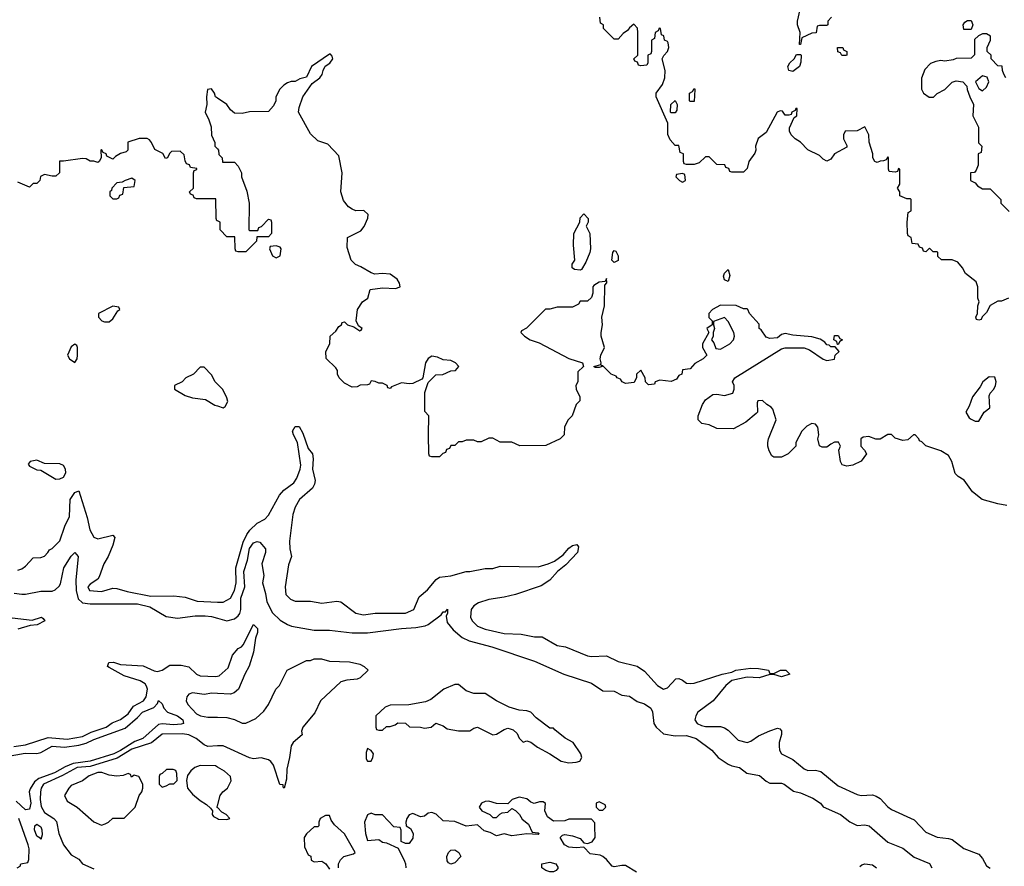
# Model space of a CAD drawing. Header units: inches. Extents: x 2380249 to 2585472, y 382747 to 546448.
# Tile 596 of 626: x 2488959 to 2494144, y 493418 to 497877. Entities that reach past the tile are written whole.
import ezdxf

# ---------------------------------------------------------------- set-up
doc = ezdxf.new("R2010")
doc.units = ezdxf.units.IN
doc.header["$MEASUREMENT"] = 0
doc.layers.add('C4489', color=7, linetype='Continuous')
doc.layers.add('C4499', color=7, linetype='Continuous')

msp = doc.modelspace()

# ---------------------------------------------------------------- linework, layer by layer
at = {"layer": 'C4489', "color": 4}
for points, elevation in [([(2490000, 497464.1), (2489991, 497470), (2489984.7, 497490), (2489970, 497512), (2489949, 497510), (2489942.7, 497470), (2489945.2, 497430), (2489935.3, 497390), (2489955.3, 497350), (2489967.3, 497312.7), (2489968.4, 497268.4), (2489986, 497230), (2489986, 497210), (2490000, 497196)], 44), ([(2490000, 496817), (2489998, 496818), (2489994, 496830), (2489992.7, 496932.7), (2489890, 496934), (2489878, 496938), (2489872.7, 496952.7), (2489858, 496958), (2489854, 496970), (2489874, 496990), (2489874, 497070), (2489878, 497082), (2489892.7, 497087.3), (2489892.7, 497092.7), (2489858, 497098), (2489852.7, 497112.7), (2489838, 497118), (2489830, 497134), (2489824.7, 497164.7), (2489804.7, 497184.7), (2489758, 497182), (2489747.3, 497172.7), (2489738, 497150), (2489726.4, 497146.4), (2489712.7, 497172.7), (2489670, 497194), (2489654, 497230), (2489643.6, 497243.6), (2489630, 497251.3), (2489588.9, 497251.1), (2489528, 497232), (2489528, 497190), (2489519, 497181), (2489490, 497171.3), (2489464, 497156), (2489450, 497142), (2489418, 497158), (2489414, 497170), (2489398, 497178), (2489390, 497194), (2489386, 497190), (2489388, 497150), (2489378, 497130), (2489370, 497124.7), (2489350, 497132), (2489330, 497132), (2489310, 497144.7), (2489290, 497146), (2489190, 497131.3), (2489168, 497132), (2489168, 497070), (2489150, 497052), (2489130, 497052), (2489090, 497062), (2489068.9, 497051.1), (2489066, 497030), (2489050, 497014), (2489030, 497014), (2489010, 496994), (2488950, 497022)], 44), ([(2490000, 495957.5), (2489988.9, 495968.9), (2489970, 496006), (2489930, 496046), (2489910, 496046), (2489874, 496010), (2489834, 495990), (2489814, 495970), (2489774, 495950), (2489774, 495930), (2489830, 495898), (2489870, 495884.7), (2489936.9, 495876.9), (2489987.1, 495847.1), (2490000, 495842.6)], 44), ([(2488950, 494978), (2488970, 494984.7), (2488990, 494998), (2489030, 495042), (2489070, 495044.7), (2489090, 495052), (2489108, 495070), (2489115.3, 495084.7), (2489130, 495092), (2489170, 495132), (2489196.2, 495210), (2489220.7, 495259.3), (2489225.1, 495350), (2489250, 495386), (2489270, 495396), (2489315.1, 495255.1), (2489327.7, 495190), (2489350, 495151), (2489370, 495142.8), (2489450, 495161), (2489461, 495150), (2489450, 495108.7), (2489424.9, 495050), (2489402, 495010), (2489378, 494942), (2489370.6, 494929.4), (2489330, 494904), (2489318.8, 494890), (2489326.8, 494870), (2489390, 494864.4), (2489450, 494883), (2489470, 494881.6), (2489524.9, 494864.9), (2489650, 494840.2), (2489770, 494843), (2489830, 494834.9), (2489893.5, 494813.5), (2490000, 494809.5)], 36), ([(2488930, 494856.3), (2488970, 494850.7), (2488990, 494850.8), (2489070, 494867.3), (2489130, 494866.8), (2489146.3, 494873.7), (2489166.8, 494893.2), (2489173.8, 494906.2), (2489192, 494990), (2489230, 495050.8), (2489250, 495070.7), (2489266.8, 495050), (2489254.4, 494925.6), (2489256.1, 494870), (2489267, 494827), (2489290, 494805.5), (2489330, 494799.5), (2489579.7, 494800.3), (2489643.9, 494783.9), (2489730, 494734), (2489790, 494724), (2489883.9, 494736.1), (2489936.1, 494736.1), (2489970, 494733), (2490000, 494724.6)], 32), ([(2488890, 494730.7), (2489025.2, 494714.8), (2489074, 494730), (2489083.6, 494723.6), (2489091.3, 494710), (2489052, 494690), (2489013.7, 494686.3), (2488950, 494667)], 28), ([(2488928.9, 494048.9), (2488990, 494057.6), (2489110, 494095.8), (2489210, 494086.7), (2489290, 494101.5), (2489335.9, 494124.1), (2489415.1, 494150), (2489446.8, 494173.2), (2489490, 494191), (2489530, 494220.5), (2489558.3, 494261.7), (2489611.8, 494290), (2489625.1, 494310), (2489631.5, 494350), (2489627.2, 494367.2), (2489619.6, 494379.6), (2489594, 494394), (2489510, 494421.2), (2489430, 494464), (2489422, 494470), (2489429.4, 494490.6), (2489453.7, 494493.7), (2489490, 494481), (2489610, 494474), (2489667.1, 494447.1), (2489684, 494444), (2489710, 494450.8), (2489750, 494477.3), (2489810, 494476.3), (2489850, 494468.2), (2489890.2, 494430.2), (2489910, 494420.3), (2489990, 494417.1), (2490000, 494419.3)], 28), ([(2490000, 494327.9), (2489970.5, 494329.5), (2489930, 494322.9), (2489870, 494332), (2489850, 494325.2), (2489839.1, 494310), (2489836.3, 494290), (2489844.9, 494270), (2489890, 494220.5), (2489911.3, 494210), (2489950, 494203.6), (2490000, 494202.8)], 28), ([(2488890, 493995.2), (2488987.2, 494012.8), (2489050, 494012.3), (2489070, 494017.3), (2489130, 494050.2), (2489194.5, 494045.5), (2489270, 494055.2), (2489310, 494065.5), (2489350, 494085.2), (2489514.3, 494145.7), (2489579, 494201), (2489605.1, 494230), (2489665.1, 494254.9), (2489685.6, 494274.4), (2489690, 494291.3), (2489710, 494274), (2489718, 494250), (2489738, 494230), (2489790, 494210.4), (2489818.8, 494190), (2489821, 494170), (2489810, 494166), (2489770, 494162), (2489710, 494168.5), (2489690, 494164.7), (2489607.7, 494090), (2489565.5, 494074.5), (2489490, 494026.8), (2489454.4, 494010), (2489330, 493970.8), (2489241.3, 493958.7), (2489198.8, 493941.2), (2489143.1, 493910), (2489060.3, 493879.7), (2489038, 493862), (2489013.5, 493826.5), (2489008.9, 493810), (2489018.5, 493750), (2489010, 493718), (2488990, 493715.8), (2488940.2, 493760.2)], 24), ([(2490000, 494051.5), (2489950, 494049.5), (2489930, 494057), (2489889.3, 494090), (2489850, 494109.6), (2489816, 494116), (2489710, 494113.6), (2489652.4, 494067.6), (2489550, 494035.4), (2489473.3, 493986.7), (2489330, 493943.4), (2489262.3, 493937.7), (2489184.8, 493895.2), (2489085.3, 493850), (2489072.4, 493830), (2489068.7, 493810), (2489067.2, 493770), (2489072.2, 493732.2), (2489090, 493700.7), (2489138.8, 493670), (2489153.5, 493653.5), (2489164.9, 493590), (2489190, 493531), (2489230, 493478.8), (2489270, 493456), (2489290.7, 493430.7), (2489350, 493404)], 28), ([(2490000, 493940.3), (2489990, 493946), (2489910, 493949), (2489882, 493938), (2489859.6, 493920.4), (2489843.6, 493896.4), (2489838, 493870), (2489842, 493830), (2489870, 493798), (2489910, 493764.7), (2489943.6, 493743.6), (2489963.6, 493723.6), (2489974, 493710), (2489972, 493690), (2489979.6, 493679.6), (2490000, 493669.6)], 32), ([(2490000, 493727.9), (2489998, 493730), (2490000, 493736.9)], 32), ([(2488946, 493410), (2488962, 493418), (2488966, 493430), (2489002, 493438), (2489007.3, 493452.7), (2489009.2, 493510), (2489003.7, 493530), (2488954.5, 493670)], 28)]:
    msp.add_lwpolyline(points, dxfattribs=dict(at, elevation=elevation))
for points, elevation in [([(2489550, 497042), (2489514, 497030), (2489499.6, 497020.4), (2489470, 497018), (2489444.7, 496990), (2489442, 496978), (2489434, 496970), (2489434, 496950), (2489450, 496934), (2489470, 496934), (2489482, 496938), (2489487.3, 496952.7), (2489502, 496958), (2489507.3, 496992.7), (2489562, 496998), (2489568, 497030)], 44), ([(2489450, 496368), (2489374, 496330), (2489374, 496310), (2489391.6, 496291.6), (2489405.4, 496285.4), (2489430, 496284.7), (2489450, 496302), (2489476.4, 496343.6), (2489486, 496350), (2489482, 496362)], 44), ([(2489250, 496168.7), (2489230, 496154), (2489211, 496110), (2489221, 496090), (2489250, 496072), (2489262, 496090), (2489264, 496110), (2489264, 496150), (2489260.4, 496160.4)], 44), ([(2489050, 495557.2), (2489014, 495550), (2489004.7, 495535.3), (2489010, 495526), (2489050, 495506.8), (2489070, 495504.7), (2489150, 495457.3), (2489170, 495458), (2489190, 495468.2), (2489201.3, 495490), (2489200.5, 495510), (2489190, 495529.3), (2489170, 495538.4), (2489090, 495539)], 44), ([(2489391.8, 493911.8), (2489370, 493911.5), (2489325.5, 493894.5), (2489290, 493868.7), (2489230, 493844), (2489218.8, 493830), (2489196, 493790), (2489210, 493761), (2489262, 493730), (2489350, 493652), (2489390, 493634), (2489410, 493642), (2489426, 493650), (2489450, 493671.3), (2489510, 493672), (2489568, 493730), (2489588.7, 493790), (2489602, 493810), (2489608, 493830), (2489608, 493850), (2489586, 493890), (2489562, 493898), (2489548, 493888), (2489542, 493902), (2489530, 493906), (2489504.7, 493895.3), (2489470, 493893.2), (2489430, 493897.2)], 32), ([(2489767.3, 493927.3), (2489732.7, 493927.3), (2489710, 493906), (2489698, 493902), (2489694, 493890), (2489694, 493850), (2489710, 493834), (2489730, 493842), (2489750, 493852), (2489770, 493852), (2489788, 493870), (2489787.3, 493907.3), (2489782, 493922)], 32), ([(2489070, 493558), (2489066.3, 493566.3), (2489050, 493577.2), (2489037, 493610), (2489039.3, 493630), (2489050, 493639.1), (2489070, 493626), (2489076.4, 493610), (2489077.1, 493582.9)], 24)]:
    msp.add_lwpolyline(points, close=True, dxfattribs=dict(at, elevation=elevation))
at = {"layer": 'C4499', "color": 4}
for points, elevation in [([(2493234, 497890), (2493214, 497870), (2493214, 497850), (2493210, 497846), (2493170, 497846), (2493158, 497842), (2493152.7, 497807.3), (2493130, 497806), (2493078, 497782), (2493070, 497746), (2493066, 497746), (2493068.7, 497810), (2493055.3, 497850), (2493055.3, 497870), (2493069, 497930)], 48), ([(2494166, 496410), (2494130, 496394), (2494110, 496394), (2494068.9, 496371.1), (2494050, 496334), (2494027.3, 496312.7), (2494022, 496298), (2494010, 496294), (2493998, 496298), (2493994, 496310), (2494002, 496330), (2494004.7, 496370), (2494012, 496390), (2494004.7, 496410), (2494004.7, 496470), (2493996, 496496), (2493939.6, 496539.6), (2493924.7, 496570), (2493899.8, 496599.8), (2493870, 496612), (2493812.7, 496612.7), (2493794, 496630), (2493794, 496650), (2493790, 496654), (2493770, 496654), (2493750, 496674), (2493730, 496654), (2493718, 496658), (2493712.7, 496672.7), (2493698, 496678), (2493690, 496694), (2493658, 496698), (2493654, 496730), (2493638, 496738), (2493634, 496750), (2493632, 496810), (2493638, 496862), (2493654, 496870), (2493654, 496930), (2493650, 496934), (2493630, 496934), (2493594, 496950), (2493594, 496970), (2493582, 496990), (2493594, 497010), (2493594, 497090), (2493587.3, 497092.7), (2493582, 497078), (2493570, 497074), (2493538, 497078), (2493534, 497090), (2493534, 497150), (2493530, 497154), (2493522, 497138), (2493507.3, 497132.7), (2493490, 497132), (2493475.3, 497124.7), (2493462, 497130), (2493452, 497150), (2493451.1, 497171.1), (2493431.6, 497231.6), (2493431.3, 497270), (2493410, 497312), (2493368.4, 497291.6), (2493306, 497290), (2493298, 497270), (2493298, 497250), (2493314.6, 497214.6), (2493314, 497206), (2493249.3, 497170.7), (2493230, 497142), (2493210, 497132), (2493190, 497142), (2493170, 497162), (2493110, 497191.3), (2493070, 497231.3), (2493042, 497250), (2493022, 497270), (2493012, 497290), (2493012.7, 497307.3), (2493038, 497362), (2493052, 497370), (2493054, 497410), (2493046, 497410), (2493042, 497398), (2493026, 497390), (2493022, 497378), (2493010, 497374), (2492990, 497374), (2492976, 497396), (2492963.1, 497396.9), (2492948.7, 497390), (2492890, 497282), (2492848.7, 497251.3), (2492834, 497210), (2492835.3, 497190), (2492830, 497174), (2492798, 497130), (2492790, 497094), (2492770, 497074), (2492710, 497074), (2492698, 497078), (2492692.7, 497092.7), (2492678, 497098), (2492672.7, 497112.7), (2492630, 497114), (2492590, 497154), (2492570, 497154), (2492536.4, 497123.6), (2492510, 497114), (2492470, 497114), (2492458, 497118), (2492454, 497130), (2492454, 497170), (2492438, 497178), (2492430, 497214), (2492410, 497214), (2492383.6, 497243.6), (2492372.7, 497272.7), (2492371.6, 497331.6), (2492311, 497470), (2492311, 497490), (2492344.5, 497535.5), (2492356, 497570), (2492358.8, 497610), (2492342, 497670), (2492351.1, 497688.9), (2492371.3, 497710), (2492378, 497730), (2492374.4, 497754.4), (2492370, 497762), (2492354, 497770), (2492351.6, 497791.6), (2492338, 497798), (2492334, 497830), (2492327.3, 497832.7), (2492322, 497818), (2492306, 497810), (2492302, 497778), (2492286, 497770), (2492286, 497710), (2492282, 497698), (2492266, 497690), (2492266, 497650), (2492262, 497638), (2492230, 497634), (2492218, 497638), (2492212.7, 497652.7), (2492198, 497658), (2492194, 497670), (2492214, 497690), (2492214, 497810), (2492211.6, 497831.6), (2492192.7, 497852.7), (2492170, 497834), (2492160.4, 497819.6), (2492136.4, 497803.6), (2492110, 497774), (2492090, 497774), (2492034, 497830), (2492034, 497850), (2492018, 497858), (2492014, 497890)], 48), ([(2494152, 497570), (2494142, 497590), (2494134, 497610), (2494132.7, 497632.7), (2494110, 497634), (2494074, 497670), (2494074, 497690), (2494054, 497710), (2494054, 497730), (2494072, 497770), (2494072, 497790), (2494050, 497802), (2494030, 497802), (2494008, 497792), (2493987.3, 497772.7), (2493987.3, 497692.7), (2493970, 497674), (2493890, 497672), (2493875.3, 497664.7), (2493830, 497658), (2493810, 497662), (2493783.1, 497656.9), (2493754.6, 497645.4), (2493724.7, 497615.3), (2493708.4, 497568.4), (2493708.4, 497511.6), (2493718, 497490), (2493748.4, 497468.4), (2493770.9, 497469.1), (2493790, 497488), (2493830.9, 497509.1), (2493870, 497548), (2493890, 497555.3), (2493926, 497550), (2493947.3, 497527.3), (2493948, 497510), (2493962, 497470), (2493982, 497430), (2493978, 497370), (2494008, 497310), (2494008, 497228), (2494026, 497210), (2494022, 497178), (2494006, 497170), (2494006, 497110), (2493996.4, 497083.6), (2493987.3, 497072.7), (2493966, 497070), (2493966, 497030), (2493990, 497018), (2494002, 497002), (2494030, 496986), (2494070, 496986), (2494126, 496930), (2494126, 496910), (2494170, 496866)], 48), ([(2494157.3, 495317.3), (2494110, 495326), (2494027.3, 495350), (2493977.1, 495390), (2493931.8, 495451.8), (2493901, 495470), (2493886, 495486), (2493867.3, 495550), (2493850, 495581), (2493810, 495606), (2493730, 495632), (2493710, 495654), (2493698, 495658), (2493694, 495670), (2493674, 495690), (2493666, 495690), (2493635.3, 495664.7), (2493610, 495661), (2493570, 495672), (2493550, 495692), (2493530, 495692), (2493490, 495667.7), (2493468, 495668), (2493430, 495680.7), (2493401.2, 495678.8), (2493388, 495670), (2493388, 495630), (2493408, 495610), (2493418, 495590), (2493390, 495552), (2493346, 495530), (2493314.6, 495525.4), (2493290, 495532), (2493281, 495550), (2493272, 495610), (2493282, 495630), (2493271.1, 495651.1), (2493250, 495652), (2493230, 495642), (2493210, 495624.7), (2493185.4, 495625.4), (2493171.6, 495631.6), (2493162.8, 495670), (2493166.8, 495690), (2493162.8, 495730), (2493150, 495746), (2493130, 495750.8), (2493104.7, 495735.3), (2493078, 495710), (2493046, 495650), (2493046, 495630), (2493006, 495590), (2492970, 495572), (2492930, 495572), (2492919.6, 495579.6), (2492905.4, 495605.4), (2492898, 495630), (2492898, 495650), (2492902, 495670), (2492942, 495770), (2492925.4, 495825.4), (2492916.9, 495836.9), (2492894, 495850), (2492870, 495872), (2492846, 495870), (2492842, 495858), (2492844, 495810), (2492837.5, 495802.5), (2492782.5, 495757.5), (2492718.6, 495721.4), (2492630, 495723.8), (2492590, 495743), (2492552, 495750), (2492531.3, 495770), (2492531.3, 495790), (2492554.8, 495850), (2492570, 495874), (2492610, 495902), (2492630, 495904), (2492670, 495897.2), (2492714, 495910), (2492722, 495930), (2492722, 495950), (2492712, 495970), (2492724.7, 495990), (2492970, 496144), (2492990.7, 496149.3), (2493090, 496149.3), (2493118.4, 496138.4), (2493190, 496088.7), (2493210, 496082), (2493250, 496088), (2493254, 496110), (2493274, 496130), (2493254, 496154), (2493230, 496154), (2493222, 496162), (2493210, 496164.7), (2493198.8, 496178.8), (2493174.8, 496194.8), (2493130, 496206), (2493030, 496216), (2492990, 496224.7), (2492970, 496218), (2492950, 496201), (2492910, 496198), (2492890, 496204.7), (2492863.6, 496243.6), (2492854, 496250), (2492852.7, 496272.7), (2492802, 496330), (2492794, 496350), (2492790, 496354), (2492770, 496354), (2492731.6, 496371.6), (2492650, 496374), (2492608, 496350), (2492588, 496330), (2492588.4, 496308.4), (2492606, 496290), (2492606, 496270), (2492578, 496250), (2492588, 496230), (2492555.3, 496170), (2492555.3, 496150), (2492578, 496110), (2492558, 496090), (2492513.6, 496066.4), (2492490, 496038), (2492450, 496032), (2492446, 496010), (2492430, 496002), (2492417.2, 495982.8), (2492390, 495971.3), (2492330, 495978), (2492306, 495970), (2492302, 495958), (2492270, 495954), (2492254, 495970), (2492252, 495990), (2492230, 496031.3), (2492208, 496010), (2492207.3, 495992.7), (2492194.6, 495965.4), (2492150, 495961), (2492132, 495970), (2492123.6, 495983.6), (2492104.7, 495990), (2492099.8, 495999.8), (2492074, 496010), (2492030, 496054), (2492022, 496058), (2492026, 496050), (2492010, 496044.7), (2491990, 496044.7), (2491982, 496050), (2492019.6, 496060.4), (2492022, 496070), (2492016, 496090), (2492018.8, 496110), (2492038, 496150), (2492022, 496210), (2492022, 496230), (2492028, 496270), (2492024.9, 496310), (2492039.1, 496370), (2492041, 496479), (2492051.1, 496491.1), (2492050, 496514), (2492042, 496498), (2492010, 496494), (2491983.1, 496476.9), (2491978, 496470), (2491976.4, 496436.4), (2491970, 496414), (2491950, 496394), (2491910, 496394), (2491902, 496378), (2491870, 496362), (2491790, 496362), (2491750, 496352), (2491728.4, 496351.6), (2491628.4, 496251.6), (2491602, 496238), (2491598, 496230), (2491618, 496210), (2491648, 496190), (2491694.2, 496174.2), (2491850, 496093.2), (2491922, 496070), (2491928, 496050), (2491898, 496022), (2491898, 495970), (2491888, 495950), (2491888.7, 495930), (2491908, 495890), (2491908, 495870), (2491889.1, 495850.9), (2491868.9, 495791.1), (2491848, 495770), (2491828.4, 495731.6), (2491826, 495690), (2491806, 495670), (2491730, 495634), (2491592.7, 495632.7), (2491550, 495652), (2491490, 495652), (2491450, 495672), (2491430, 495672), (2491390, 495654), (2491370, 495654), (2491350, 495662), (2491310, 495662), (2491290, 495654), (2491270, 495654), (2491250, 495634), (2491230, 495634), (2491222, 495618), (2491207.3, 495612.7), (2491202, 495598), (2491187.3, 495592.7), (2491170, 495574), (2491130, 495574), (2491118, 495578), (2491114, 495590), (2491112, 495690), (2491114, 495790), (2491092.7, 495812.7), (2491092.7, 495912.7), (2491110, 495966), (2491150, 496006), (2491187.3, 496007.3), (2491230, 496028), (2491254, 496030), (2491272, 496050), (2491254, 496070), (2491230, 496082), (2491190, 496084.7), (2491159.6, 496099.6), (2491130, 496104.7), (2491110, 496092), (2491095.3, 496070), (2491082, 495990), (2491076.5, 495983.5), (2491030, 495961), (2491010, 495958.8), (2490970, 495964.9), (2490916.4, 495943.6), (2490910, 495934), (2490898, 495938), (2490894, 495950), (2490870, 495962), (2490850, 495962), (2490831.6, 495971.6), (2490810, 495974), (2490802, 495958), (2490790, 495954), (2490752.7, 495952.7), (2490736.4, 495943.6), (2490710, 495942), (2490670, 495962), (2490642, 495990), (2490632, 496010), (2490632, 496030), (2490623.6, 496043.6), (2490572.7, 496092.7), (2490572, 496130), (2490592, 496170), (2490594, 496210), (2490623.6, 496236.4), (2490639.6, 496260.4), (2490654, 496270), (2490658, 496282), (2490670, 496286), (2490686, 496270), (2490719, 496259), (2490750, 496238), (2490758, 496242), (2490762, 496250), (2490743.6, 496263.6), (2490731, 496290), (2490738, 496350), (2490764.7, 496390), (2490792, 496410), (2490804.7, 496455.3), (2490870, 496464), (2490938.5, 496461.5), (2490962, 496470), (2490958.8, 496490), (2490946.8, 496510), (2490910, 496537.3), (2490870, 496540.7), (2490830, 496536), (2490810, 496542.8), (2490755.2, 496575.2), (2490726.7, 496586.7), (2490704, 496610), (2490682.8, 496677.2), (2490684.7, 496730), (2490755.9, 496764.1), (2490772.8, 496787.2), (2490791.6, 496831.6), (2490794, 496850), (2490771.1, 496871.1), (2490730, 496871), (2490710, 496878.8), (2490690, 496891.3), (2490664.5, 496924.5), (2490650.9, 496970.9), (2490657.3, 497070), (2490639.8, 497159.8), (2490581, 497221), (2490530, 497238.8), (2490490, 497276), (2490426.7, 497390), (2490430, 497415.3), (2490450.6, 497470), (2490499.3, 497540.7), (2490540.5, 497570), (2490552.1, 497587.9), (2490556.4, 497610), (2490568.1, 497631.9), (2490592, 497648), (2490607.7, 497670), (2490604.5, 497684.5), (2490595.2, 497695.2), (2490590, 497695.5), (2490496.2, 497630), (2490470, 497574), (2490435.1, 497564.9), (2490410, 497551.3), (2490388.9, 497551.1), (2490370, 497544.7), (2490350, 497532), (2490329.1, 497510.9), (2490308, 497470), (2490308, 497450), (2490296.4, 497423.6), (2490270, 497394), (2490170, 497392), (2490130, 497382), (2490090, 497384.7), (2490070, 497402), (2490050.7, 497430.7), (2490000, 497464.1)], 44), ([(2490000, 497196), (2490006, 497190), (2490007.3, 497167.3), (2490026, 497150), (2490027.3, 497127.3), (2490090, 497126), (2490110, 497106), (2490128, 497070), (2490128, 497050), (2490154.6, 496974.6), (2490168, 496910), (2490166, 496770), (2490170, 496766), (2490212.7, 496767.3), (2490218, 496782), (2490232.7, 496787.3), (2490270, 496826), (2490282, 496822), (2490286, 496810), (2490286, 496750), (2490270, 496734), (2490207.3, 496732.7), (2490206, 496710), (2490150, 496654), (2490110, 496654), (2490098, 496658), (2490094, 496670), (2490092.7, 496732.7), (2490050, 496734), (2490014, 496770), (2490014, 496810), (2490000, 496817)], 44), ([(2490000, 495842.6), (2490030, 495832), (2490040.4, 495839.6), (2490054.6, 495865.4), (2490050, 495886), (2490028.4, 495928.4), (2490000, 495957.5)], 44), ([(2490000, 494809.5), (2490030, 494808.4), (2490069.6, 494830.4), (2490090, 494871), (2490098.3, 494910), (2490096.9, 494990), (2490135.7, 495124.3), (2490155.4, 495164.6), (2490171.8, 495188.2), (2490210, 495224.7), (2490250, 495246.8), (2490270, 495267.7), (2490327.6, 495372.4), (2490350, 495398.7), (2490402.5, 495437.5), (2490418.4, 495461.6), (2490436.9, 495510), (2490439.6, 495530), (2490422, 495650), (2490401.3, 495690), (2490396.2, 495710), (2490410, 495733.4), (2490430, 495734), (2490450, 495698.8), (2490478.8, 495618.8), (2490501, 495590), (2490504, 495564), (2490500.4, 495510), (2490515.8, 495450), (2490512.2, 495430), (2490500.4, 495410), (2490432, 495350), (2490410.3, 495310), (2490398.3, 495270), (2490380.5, 495130), (2490381, 495090), (2490391, 495050), (2490374, 495006), (2490356.3, 494890), (2490361, 494850), (2490385.2, 494825.2), (2490410, 494814), (2490490, 494814.8), (2490550, 494802.8), (2490630, 494814.8), (2490650, 494811), (2490730, 494750.7), (2490770, 494742), (2490830.7, 494750.7), (2490990, 494750.7), (2491034, 494770), (2491063.2, 494836.8), (2491106.3, 494873.7), (2491152.5, 494927.5), (2491170, 494941), (2491230, 494946.8), (2491310, 494970.8), (2491330, 494970.8), (2491410, 494986), (2491450, 494986.8), (2491490, 494998.8), (2491690, 494994.8), (2491742, 495010), (2491774.7, 495025.3), (2491821.1, 495058.9), (2491850, 495093), (2491870, 495108), (2491892.8, 495112.8), (2491901, 495101), (2491897.1, 495070), (2491835.1, 495004.9), (2491790.7, 494970), (2491750, 494925.2), (2491704.9, 494895.1), (2491570, 494849.4), (2491510, 494834.5), (2491430, 494822.9), (2491374.6, 494805.4), (2491350.5, 494789.5), (2491337.3, 494770), (2491333.4, 494730), (2491342, 494710), (2491370, 494683), (2491410, 494666.4), (2491510, 494643.8), (2491599.8, 494639.8), (2491670, 494626.8), (2491710, 494626), (2491790, 494581), (2491833.7, 494573.7), (2491950, 494526.8), (2491970, 494522.8), (2492050, 494526), (2492110, 494496), (2492210, 494471.3), (2492250, 494444.7), (2492318, 494370), (2492350, 494351.3), (2492370, 494358), (2492414.6, 494405.4), (2492430, 494406), (2492450, 494398), (2492470, 494382.8), (2492490, 494380.7), (2492510, 494382.8), (2492658, 494430), (2492710, 494440.7), (2492730.4, 494450.4), (2492810, 494460.5), (2492850, 494459.3), (2492902, 494450), (2492910, 494434), (2492930, 494434), (2492966, 494450), (2492994, 494450), (2493014, 494430), (2492970, 494415.3), (2492930, 494428.7), (2492910, 494428.7), (2492854, 494410), (2492790, 494413.2), (2492710, 494396), (2492678, 494370), (2492610.4, 494289.6), (2492530.6, 494229.4), (2492518.8, 494210), (2492514.8, 494190), (2492526.8, 494170), (2492550, 494159.1), (2492570, 494154), (2492650, 494154), (2492670, 494147.3), (2492690, 494134), (2492742.3, 494082.3), (2492789.5, 494070.5), (2492810, 494076.3), (2492850, 494104), (2492910, 494130.8), (2492950, 494144.7), (2492962, 494142), (2492971.1, 494131.1), (2492971.1, 494111.1), (2492958.8, 494070), (2492958.8, 494050), (2492961, 494030), (2492970.7, 494010.7), (2493030, 493981), (2493090, 493931), (2493110, 493922.8), (2493150, 493924), (2493177.5, 493917.5), (2493270, 493841), (2493370, 493796), (2493390, 493790.8), (2493450, 493794), (2493470, 493787.3), (2493490, 493774.8), (2493530, 493730.7), (2493550, 493716.3), (2493670, 493662.8), (2493730, 493597.3), (2493790, 493570.8), (2493850, 493564.7), (2493870, 493558), (2493930, 493511), (2494010, 493481), (2494030, 493458), (2494050, 493421), (2494070, 493407.3)], 36), ([(2490000, 494724.6), (2490050, 494710.7), (2490090, 494722), (2490110, 494737.3), (2490118.4, 494750), (2490124.2, 494770), (2490124.5, 494830), (2490143.9, 494890), (2490140.3, 494970), (2490158.3, 495030), (2490169.1, 495090.9), (2490190, 495121.3), (2490210, 495128.2), (2490224.1, 495124.1), (2490253.4, 495090), (2490253, 495070), (2490234.4, 495010), (2490244.4, 494950), (2490238, 494910), (2490254.2, 494854.2), (2490260.4, 494810), (2490290, 494753.4), (2490330, 494714), (2490370, 494690.8), (2490390, 494682.8), (2490510, 494662), (2490590, 494660.7), (2490710, 494647.7), (2490790, 494647.7), (2490970, 494670.4), (2491044.5, 494675.5), (2491095.1, 494684.9), (2491110, 494690.8), (2491178.6, 494741.4), (2491190, 494758), (2491202, 494758), (2491212, 494772), (2491211.6, 494751.6), (2491204.7, 494735.3), (2491210, 494702), (2491242.5, 494662.5), (2491290, 494622.8), (2491326, 494606), (2491445.6, 494574.4), (2491670, 494498.8), (2491824.7, 494430), (2491970, 494382.4), (2492030, 494342), (2492090, 494340.7), (2492130, 494318.8), (2492170, 494313), (2492210, 494286), (2492250, 494274), (2492282, 494250), (2492291.3, 494231.3), (2492298.8, 494170), (2492310, 494151.3), (2492350, 494116), (2492410, 494104.7), (2492470, 494106.8), (2492521, 494090), (2492604.7, 494030), (2492638, 493990), (2492690, 493956), (2492710, 493946.8), (2492750, 493938), (2492788.5, 493908.5), (2492855.6, 493895.6), (2492890, 493866), (2492910, 493854.8), (2492970, 493855.5), (2492984.7, 493850), (2493034, 493814), (2493070, 493804.7), (2493136.1, 493776.1), (2493176, 493750), (2493190.7, 493730.7), (2493282, 493690), (2493331.1, 493651.1), (2493370, 493632), (2493410, 493636), (2493432, 493630), (2493530, 493544.7), (2493610, 493514), (2493670, 493466), (2493750, 493432), (2493762, 493410)], 32), ([(2490000, 494419.3), (2490010, 494421.6), (2490056.2, 494463.8), (2490079.7, 494530), (2490110, 494564.9), (2490127, 494573), (2490136, 494584), (2490190, 494691), (2490211.3, 494670), (2490211.3, 494650), (2490200.7, 494619.3), (2490190, 494546), (2490168.1, 494471.9), (2490144, 494430), (2490111, 494350), (2490088.5, 494331.5), (2490070, 494324.2), (2490000, 494327.9)], 28), ([(2490000, 494202.8), (2490050, 494202), (2490090.7, 494190.7), (2490130, 494171.3), (2490150, 494171.3), (2490203.2, 494196.8), (2490245.6, 494234.4), (2490268.7, 494270), (2490308, 494350), (2490328, 494370), (2490368, 494450), (2490470, 494502), (2490490, 494502), (2490510, 494511.3), (2490548.9, 494511.1), (2490590, 494498), (2490695.3, 494495.3), (2490750, 494482), (2490774, 494470), (2490794, 494450), (2490752, 494410), (2490736.8, 494403.2), (2490682, 494398), (2490650.8, 494389.2), (2490542.8, 494290), (2490513.2, 494226.8), (2490450.8, 494150), (2490442.8, 494130), (2490446, 494110), (2490398.8, 494070), (2490388.3, 494051.7), (2490380.5, 493990), (2490366, 493930), (2490363.6, 493876.4), (2490351.6, 493828.4), (2490346, 493834), (2490346, 493846), (2490329.1, 493849.1), (2490295.3, 493950), (2490282, 493970), (2490270, 493979), (2490230, 493989.2), (2490190, 493984.5), (2490170, 493989.6), (2490030, 494052.8), (2490000, 494051.5)], 28), ([(2490000, 493736.9), (2490015.3, 493790), (2490028.7, 493810), (2490054, 493830), (2490072.5, 493867.5), (2490068.7, 493890), (2490038.4, 493918.4), (2490000, 493940.3)], 32), ([(2492207.5, 493387.5), (2492150, 493421.2), (2492130, 493422.7), (2492090, 493414), (2492079, 493419), (2492050, 493454), (2492030, 493469), (2492016.5, 493476.5), (2491963.7, 493483.7), (2491930, 493518), (2491890, 493515.3), (2491850, 493519), (2491828, 493530), (2491806, 493570), (2491818, 493582), (2491830, 493584.7), (2491870, 493578), (2491910, 493564.7), (2491930, 493542), (2491950, 493538), (2491972.9, 493547.1), (2491988.7, 493570), (2491988.4, 493628.4), (2491987.3, 493647.3), (2491970, 493666), (2491850, 493666), (2491830, 493658), (2491770, 493655.3), (2491739, 493679), (2491724, 493710), (2491728, 493748), (2491716.4, 493756.4), (2491696.4, 493756.4), (2491668.9, 493748.9), (2491650, 493755.3), (2491630, 493773.2), (2491590, 493781.2), (2491552, 493770), (2491530, 493746), (2491470, 493748), (2491430, 493761.2), (2491410, 493759.3), (2491391.3, 493750), (2491378, 493730), (2491392, 493710), (2491434, 493690), (2491450, 493674), (2491470, 493674), (2491487.3, 493692.7), (2491500.4, 493699.6), (2491530, 493702), (2491550, 493722), (2491570, 493712), (2491591.1, 493691.1), (2491605.4, 493665.4), (2491638.8, 493638.8), (2491658, 493598), (2491690, 493594), (2491694, 493590), (2491690, 493586), (2491630, 493588.7), (2491550, 493578), (2491510, 493588), (2491470, 493578), (2491436.4, 493596.4), (2491404.7, 493604.7), (2491370, 493635.3), (2491310, 493629.2), (2491250, 493654), (2491190, 493657.2), (2491151.9, 493691.9), (2491130, 493701.2), (2491110, 493697.2), (2491090, 493682), (2491070, 493679), (2491030, 493696), (2491010, 493688), (2490998, 493670), (2490992, 493650), (2490994, 493630), (2491016.9, 493616.9), (2491031.3, 493591.3), (2491030, 493566), (2491010, 493538), (2490990, 493538), (2490968, 493548), (2490967.3, 493607.3), (2490962, 493622), (2490930, 493626), (2490870, 493688), (2490831.6, 493688.4), (2490810, 493698), (2490790, 493688), (2490774.8, 493650), (2490781, 493590), (2490790, 493554), (2490850, 493558), (2490870, 493544.7), (2490890, 493542), (2490952.7, 493512.7), (2490985.4, 493445.4), (2490991.1, 493431.1), (2490992, 493410)], 32), ([(2490000, 493669.6), (2490006.4, 493666.4), (2490050, 493664.7), (2490066, 493670), (2490046, 493690), (2490023.1, 493703.1), (2490000, 493727.9)], 32), ([(2490638, 493410), (2490638, 493430), (2490648.4, 493451.6), (2490666, 493470), (2490716.4, 493483.6), (2490726, 493490), (2490670, 493588.7), (2490616.5, 493636.5), (2490600.2, 493660.2), (2490590, 493686), (2490570, 493686), (2490542, 493670), (2490534, 493650), (2490534, 493630), (2490530, 493626), (2490510, 493626), (2490470, 493588), (2490458, 493570), (2490459.6, 493519.6), (2490478, 493478), (2490491.6, 493471.6), (2490494, 493450), (2490510, 493442), (2490550, 493444.7), (2490571.3, 493431.3), (2490590, 493402)], 32), ([(2493383.1, 493416.9), (2493394.6, 493425.4), (2493410, 493431), (2493450, 493424.7), (2493471.3, 493410)], 28)]:
    msp.add_lwpolyline(points, dxfattribs=dict(at, elevation=elevation))
for points, elevation in [([(2493930, 497826), (2493928, 497850), (2493936.4, 497863.6), (2493950, 497872), (2493970, 497872), (2493978, 497850), (2493970, 497826)], 48), ([(2493030, 497604), (2493009.3, 497609.3), (2493004, 497630), (2493014, 497650), (2493038, 497670), (2493050, 497694), (2493070, 497694), (2493074, 497690), (2493072.7, 497652.7), (2493064.7, 497630)], 48), ([(2493310, 497688), (2493288.4, 497688.4), (2493282, 497702), (2493267.3, 497707.3), (2493266, 497730), (2493294, 497730), (2493298, 497718), (2493314, 497710), (2493314, 497690)], 48), ([(2494030, 497582), (2493992, 497550), (2494010, 497514), (2494030, 497502), (2494050, 497522), (2494062, 497550), (2494054.6, 497574.6)], 48), ([(2492490, 497446), (2492486, 497450), (2492486, 497490), (2492502, 497498), (2492510, 497514), (2492514, 497510), (2492510, 497446)], 48), ([(2492390, 497386), (2492386, 497390), (2492388, 497430), (2492410, 497452), (2492422, 497430), (2492419.6, 497400.4), (2492410, 497386)], 48), ([(2492450, 497066), (2492418, 497062), (2492414, 497050), (2492434, 497030), (2492450, 497022), (2492466, 497030), (2492462, 497062)], 48), ([(2491910, 496558), (2491880.4, 496560.4), (2491868.7, 496570), (2491868.7, 496590), (2491882, 496610), (2491875.3, 496690), (2491878, 496750), (2491908, 496810), (2491910, 496834), (2491930, 496854), (2491952, 496830), (2491952, 496810), (2491942, 496790), (2491962, 496750), (2491964.7, 496670), (2491962, 496650), (2491939.6, 496600.4), (2491918, 496562)], 44), ([(2490310, 496686), (2490278, 496682), (2490274, 496670), (2490290, 496634), (2490310, 496622), (2490330, 496634), (2490335.3, 496670), (2490330, 496678)], 44), ([(2492090, 496598), (2492078, 496610), (2492082, 496650), (2492090, 496662), (2492098, 496658), (2492110, 496634), (2492110, 496608)], 44), ([(2492690, 496498), (2492670, 496506), (2492666, 496526), (2492670, 496542), (2492690, 496562), (2492698.8, 496530)], 44), ([(2492670, 496308.7), (2492612.7, 496287.3), (2492612, 496270), (2492618, 496250), (2492611.3, 496230), (2492611.3, 496210), (2492602, 496190), (2492614.4, 496174.4), (2492624.7, 496144.7), (2492650, 496142), (2492698, 496170), (2492718, 496190), (2492724, 496210), (2492719, 496230), (2492690, 496288)], 44), ([(2493266, 496166), (2493262, 496182), (2493246, 496190), (2493250, 496214), (2493270, 496214), (2493278, 496198), (2493292, 496190), (2493278, 496182), (2493270, 496166)], 44), ([(2494063.5, 495996.5), (2494031, 495970), (2494017.3, 495942.7), (2493976, 495890), (2493958.8, 495841.2), (2493942, 495810), (2493959.6, 495779.6), (2493970, 495772), (2493990, 495762), (2494010, 495762), (2494038, 495810), (2494068, 495832), (2494064.7, 495895.3), (2494068.7, 495910), (2494088.7, 495930), (2494097.2, 495950), (2494101.2, 495970), (2494094, 495994)], 48), ([(2491250, 494376), (2491192, 494350), (2491123.5, 494296.5), (2491095.9, 494284.1), (2491008.7, 494268.7), (2490910, 494266), (2490883.6, 494256.4), (2490834, 494210), (2490834, 494150), (2490838, 494138), (2490850, 494134), (2490870, 494134), (2490890, 494154), (2490910, 494154), (2490936.4, 494163.6), (2490950, 494174), (2490990, 494172), (2491011.6, 494151.6), (2491070, 494151), (2491090, 494144.7), (2491126, 494150), (2491150, 494171.3), (2491190, 494158), (2491210, 494142), (2491270, 494132), (2491330, 494131.3), (2491350, 494144.7), (2491370, 494151), (2491450, 494110.8), (2491470, 494114), (2491510, 494139.1), (2491530, 494144.9), (2491542.5, 494142.5), (2491557.1, 494137.1), (2491578, 494118), (2491590, 494092), (2491610, 494072), (2491630, 494078), (2491650, 494071.3), (2491685.2, 494045.2), (2491750.5, 494010.5), (2491810.7, 493970.7), (2491850, 493962.8), (2491890, 493966), (2491909, 493971), (2491919, 493990), (2491913.2, 494010), (2491873.2, 494070), (2491832.1, 494092.1), (2491776.4, 494136.4), (2491770, 494146), (2491750, 494146), (2491679.3, 494199.3), (2491650, 494229), (2491630, 494236), (2491590, 494239.3), (2491536.6, 494256.6), (2491469.3, 494289.3), (2491410, 494328), (2491350, 494328.7), (2491310, 494342), (2491270, 494375.3)], 32), ([(2490790, 494038), (2490783.5, 494016.5), (2490784, 493984), (2490790, 493972), (2490810, 493972), (2490819, 493990), (2490822, 494010), (2490810, 494028)], 32), ([(2492010, 493758), (2491994, 493750), (2491994, 493730), (2492010, 493714), (2492030, 493714), (2492046, 493730), (2492042, 493742)], 32), ([(2491230, 493429), (2491216.4, 493436.4), (2491210, 493446), (2491208.7, 493470), (2491218, 493490), (2491230, 493502), (2491250, 493504.7), (2491272, 493490), (2491282, 493470), (2491250, 493435.3)], 32), ([(2491750, 493389), (2491730, 493395.3), (2491708, 493410), (2491708, 493430), (2491750, 493438.8), (2491782, 493430), (2491794, 493410), (2491783.6, 493396.4), (2491770, 493389)], 32)]:
    msp.add_lwpolyline(points, close=True, dxfattribs=dict(at, elevation=elevation))

doc.saveas('drawing.dxf')
